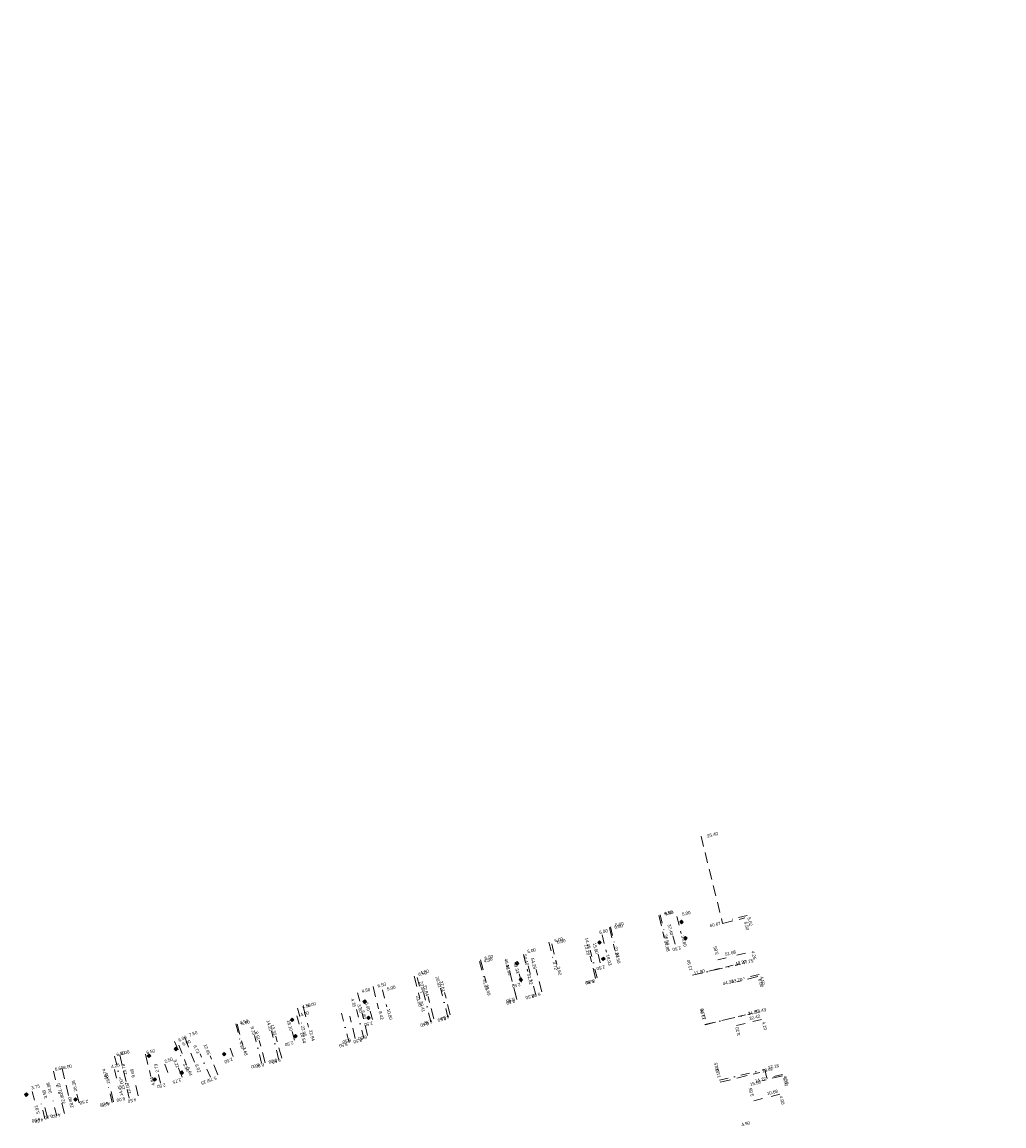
# Model space of a CAD drawing. Header units: inches. Extents: x 0 to 191500, y 0 to 342750.
# Tile 377 of 547: x 184956 to 185233, y 338802 to 339113. Entities that reach past the tile are written whole.
import ezdxf
from ezdxf.enums import TextEntityAlignment as Align

# ---------------------------------------------------------------- set-up
doc = ezdxf.new("R2010")
doc.units = ezdxf.units.IN
doc.header["$MEASUREMENT"] = 0
for name, pattern in [('RI-HWA_HUISAANSLUITING', [4.8, 3, -1.8]), ('RI-HWA_KOLKAANSLUITING', [4.3, 2.5, -1.8]), ('RI-VWA_HUISAANSLUITING', [6.1, 2.5, -1.8, 0, -1.8])]:
    doc.linetypes.add(name, pattern=pattern)
for name, color, linetype, lineweight in [('ECW', 150, 'Continuous', 20), ('N-WE-RI-HWA-MAATVOERING-T25', 151, 'Continuous', 20), ('N-WE-RI-HWA_HUISAANSLUITING', 150, 'RI-HWA_HUISAANSLUITING', 20), ('N-WE-RI-HWA_KOLK-S', 150, 'Continuous', 20), ('N-WE-RI-HWA_KOLKAANSLUITING_PVC-G', 150, 'RI-HWA_KOLKAANSLUITING', 20), ('N-WE-RI-VWA-MAATVOERING-T25', 30, 'Continuous', 20), ('N-WE-RI-VWA_HUISAANSLUITING', 20, 'RI-VWA_HUISAANSLUITING', 20)]:
    doc.layers.add(name, color=color, linetype=linetype, lineweight=lineweight)
doc.styles.add('11', font='TXT')
picture_1 = doc.add_image_def('image1.ecw', size_in_pixel=(220000, 285000))

msp = doc.modelspace()

# ---------------------------------------------------------------- linework, layer by layer
at = {"layer": 'N-WE-RI-HWA_HUISAANSLUITING'}
for p, q in [((185147.55893, 338883.74059), (185153.647, 338859.081)), ((185135.63728, 338861.32984), (185137.19525, 338855.01931)), ((185153.647, 338859.081), (185159.95753, 338860.63897)), ((185121.67645, 338857.88313), (185123.23443, 338851.5726)), ((185105.40835, 338853.35177), (185106.84648, 338847.52667)), ((185085.30526, 338848.84555), (185086.8842, 338842.54024)), ((185117.78286, 338843.53153), (185116.22489, 338849.84206)), ((185145.13809, 338844.44798), (185156.58669, 338847.30623)), ((185066.60274, 338844.16218), (185068.18168, 338837.85687)), ((185095.45719, 338837.98634), (185093.87825, 338844.29165)), ((185102.59674, 338839.77418), (185101.0178, 338846.07949)), ((185163.58038, 338844.06372), (185157.75906, 338842.61037)), ((185054.97186, 338841.24964), (185056.5508, 338834.94433)), ((185072.11783, 338832.14184), (185070.5389, 338838.44715)), ((185076.74496, 338833.30053), (185075.16602, 338839.60585)), ((185035.23062, 338835.58776), (185036.78295, 338829.79205)), ((185049.96194, 338826.59369), (185048.383, 338832.899)), ((185053.45411, 338827.46818), (185051.87517, 338833.77349)), ((185148.72799, 338830.48163), (185160.07957, 338833.31566)), ((185016.62638, 338830.6048), (185018.1787, 338824.80909)), ((185001.82502, 338826.93464), (185004.53864, 338819.94276)), ((185024.52594, 338819.78002), (185022.84425, 338826.05871)), ((185029.18183, 338821.02705), (185027.50014, 338827.30574)), ((184990.74828, 338822.21696), (184992.25689, 338815.89445)), ((185015.52854, 338821.52638), (185014.624, 338823.857)), ((184983.45511, 338822.01885), (184985.31187, 338814.2373)), ((184996.15746, 338819.37162), (184997.062, 338817.041)), ((185011.12185, 338816.3299), (185009.04141, 338821.69034)), ((184967.19168, 338818.13823), (184969.04843, 338810.35668)), ((185001.05884, 338815.64236), (185000.06384, 338818.20605)), ((185152.98657, 338814.24978), (185164.14411, 338817.03537)), ((185170.5613, 338816.10197), (185164.73998, 338814.64862)), ((184981.72627, 338808.75541), (184980.68185, 338813.13253)), ((184988.71021, 338810.42185), (184987.66578, 338814.79897)), ((184967.85567, 338805.44574), (184966.81124, 338809.82286)), ((184963.11895, 338804.25018), (184961.99543, 338808.60767))]:
    msp.add_line(p, q, dxfattribs=at)
at = {"layer": 'N-WE-RI-HWA_KOLK-S'}
for p, q in [((185142.05499, 338859.98036), (185141.54906, 338859.50174)), ((185142.02769, 338858.99581), (185142.05499, 338859.98036)), ((185142.53362, 338859.47443), (185142.05499, 338859.98036)), ((185141.54906, 338859.50174), (185142.53362, 338859.47443)), ((185141.54906, 338859.50174), (185142.02769, 338858.99581)), ((185142.02769, 338858.99581), (185142.53362, 338859.47443)), ((185118.905, 338854.16486), (185118.39907, 338853.68624)), ((185118.39907, 338853.68624), (185119.38362, 338853.65893)), ((185118.39907, 338853.68624), (185118.87769, 338853.18031)), ((185118.87769, 338853.18031), (185118.905, 338854.16486)), ((185118.87769, 338853.18031), (185119.38362, 338853.65893)), ((185119.38362, 338853.65893), (185118.905, 338854.16486)), ((185143.19294, 338855.3783), (185142.687, 338854.89968)), ((185142.687, 338854.89968), (185143.67156, 338854.87237)), ((185142.687, 338854.89968), (185143.16563, 338854.39375)), ((185143.16563, 338854.39375), (185143.19294, 338855.3783)), ((185143.16563, 338854.39375), (185143.67156, 338854.87237)), ((185143.67156, 338854.87237), (185143.19294, 338855.3783)), ((185095.62971, 338848.31785), (185095.12378, 338847.83922)), ((185095.12378, 338847.83922), (185096.10834, 338847.81192)), ((185095.12378, 338847.83922), (185095.6024, 338847.33329)), ((185095.6024, 338847.33329), (185095.62971, 338848.31785)), ((185095.6024, 338847.33329), (185096.10834, 338847.81192)), ((185096.10834, 338847.81192), (185095.62971, 338848.31785)), ((185119.98023, 338849.56307), (185119.4743, 338849.08444)), ((185119.4743, 338849.08444), (185120.45886, 338849.05714)), ((185119.4743, 338849.08444), (185119.95293, 338848.57851)), ((185119.95293, 338848.57851), (185119.98023, 338849.56307)), ((185119.95293, 338848.57851), (185120.45886, 338849.05714)), ((185120.45886, 338849.05714), (185119.98023, 338849.56307)), ((185096.70498, 338843.71033), (185096.19905, 338843.2317)), ((185096.19905, 338843.2317), (185097.1836, 338843.2044)), ((185096.19905, 338843.2317), (185096.67767, 338842.72577)), ((185096.67767, 338842.72577), (185096.70498, 338843.71033)), ((185096.67767, 338842.72577), (185097.1836, 338843.2044)), ((185097.1836, 338843.2044), (185096.70498, 338843.71033)), ((185052.61662, 338837.50469), (185052.11069, 338837.02606)), ((185052.11069, 338837.02606), (185053.09525, 338836.99876)), ((185052.11069, 338837.02606), (185052.58932, 338836.52013)), ((185052.58932, 338836.52013), (185052.61662, 338837.50469)), ((185052.58932, 338836.52013), (185053.09525, 338836.99876)), ((185053.09525, 338836.99876), (185052.61662, 338837.50469)), ((185032.14828, 338832.36826), (185031.64235, 338831.88963)), ((185031.64235, 338831.88963), (185032.6269, 338831.86233)), ((185031.64235, 338831.88963), (185032.12097, 338831.3837)), ((185032.12097, 338831.3837), (185032.14828, 338832.36826)), ((185032.12097, 338831.3837), (185032.6269, 338831.86233)), ((185032.6269, 338831.86233), (185032.14828, 338832.36826)), ((185053.70282, 338832.9053), (185053.19689, 338832.42668)), ((185053.19689, 338832.42668), (185054.18144, 338832.39937)), ((185053.19689, 338832.42668), (185053.67551, 338831.92075)), ((185053.67551, 338831.92075), (185053.70282, 338832.9053)), ((185053.67551, 338831.92075), (185054.18144, 338832.39937)), ((185054.18144, 338832.39937), (185053.70282, 338832.9053)), ((185033.11198, 338827.72765), (185032.60605, 338827.24903)), ((185032.60605, 338827.24903), (185033.59061, 338827.22172)), ((185032.60605, 338827.24903), (185033.08468, 338826.7431)), ((185033.08468, 338826.7431), (185033.11198, 338827.72765)), ((185033.08468, 338826.7431), (185033.59061, 338827.22172)), ((185033.59061, 338827.22172), (185033.11198, 338827.72765)), ((184991.746, 338822.20887), (184991.24007, 338821.73024)), ((184991.7187, 338821.22431), (184991.746, 338822.20887)), ((184992.22463, 338821.70294), (184991.746, 338822.20887)), ((184999.34052, 338824.11759), (184998.83458, 338823.63896)), ((184998.83458, 338823.63896), (184999.81914, 338823.61166)), ((184998.83458, 338823.63896), (184999.31321, 338823.13303)), ((184999.31321, 338823.13303), (184999.34052, 338824.11759)), ((184999.31321, 338823.13303), (184999.81914, 338823.61166)), ((184999.81914, 338823.61166), (184999.34052, 338824.11759)), ((185012.96945, 338822.68132), (185012.46352, 338822.2027)), ((185012.46352, 338822.2027), (185013.44807, 338822.17539)), ((185012.46352, 338822.2027), (185012.94214, 338821.69676)), ((185012.94214, 338821.69676), (185012.96945, 338822.68132)), ((185012.94214, 338821.69676), (185013.44807, 338822.17539)), ((185013.44807, 338822.17539), (185012.96945, 338822.68132)), ((184991.24007, 338821.73024), (184992.22463, 338821.70294)), ((184991.24007, 338821.73024), (184991.7187, 338821.22431)), ((184991.7187, 338821.22431), (184992.22463, 338821.70294)), ((185000.98085, 338817.43285), (185000.47492, 338816.95422)), ((185000.47492, 338816.95422), (185001.45948, 338816.92692)), ((185000.47492, 338816.95422), (185000.95354, 338816.44829)), ((185000.95354, 338816.44829), (185000.98085, 338817.43285)), ((185000.95354, 338816.44829), (185001.45948, 338816.92692)), ((185001.45948, 338816.92692), (185000.98085, 338817.43285)), ((184993.32999, 338815.50648), (184992.82406, 338815.02786)), ((184992.82406, 338815.02786), (184993.80862, 338815.00055)), ((184992.82406, 338815.02786), (184993.30269, 338814.52193)), ((184993.30269, 338814.52193), (184993.32999, 338815.50648)), ((184993.30269, 338814.52193), (184993.80862, 338815.00055)), ((184993.80862, 338815.00055), (184993.32999, 338815.50648)), ((184957.11523, 338811.26086), (184956.6093, 338810.78223)), ((184956.6093, 338810.78223), (184957.59386, 338810.75492)), ((184956.6093, 338810.78223), (184957.08793, 338810.2763)), ((184957.08793, 338810.2763), (184957.11523, 338811.26086)), ((184957.08793, 338810.2763), (184957.59386, 338810.75492)), ((184957.59386, 338810.75492), (184957.11523, 338811.26086)), ((184970.99078, 338809.8836), (184970.48484, 338809.40498)), ((184970.96347, 338808.89905), (184970.99078, 338809.8836)), ((184971.4694, 338809.37767), (184970.99078, 338809.8836)), ((184970.48484, 338809.40498), (184971.4694, 338809.37767)), ((184970.48484, 338809.40498), (184970.96347, 338808.89905)), ((184970.96347, 338808.89905), (184971.4694, 338809.37767))]:
    msp.add_line(p, q, dxfattribs=at)
at = {"layer": 'N-WE-RI-HWA_KOLKAANSLUITING_PVC-G'}
for p, q in [((185140.77339, 338861.05283), (185141.97183, 338856.19858)), ((185119.63799, 338855.83482), (185120.83642, 338850.98057)), ((185140.24101, 338853.1962), (185139.64179, 338855.62333)), ((185097.43632, 338850.33702), (185098.65088, 338845.48678)), ((185119.07648, 338847.97101), (185118.47726, 338850.39813)), ((185160.11425, 338850.72243), (185155.99081, 338849.69298)), ((185152.25546, 338848.76041), (185155.99081, 338849.69298)), ((185096.84275, 338842.45681), (185096.23546, 338844.88193)), ((185057.64495, 338840.37271), (185058.85952, 338835.52247)), ((185033.42978, 338833.03492), (185034.46466, 338829.17112)), ((185054.81057, 338831.93136), (185054.20329, 338834.35648)), ((185164.63397, 338831.99966), (185160.65607, 338831.00654)), ((185032.75454, 338826.12496), (185032.10774, 338828.53984)), ((185157.55136, 338830.23142), (185160.65607, 338831.00654)), ((185000.14899, 338824.67514), (185002.31989, 338819.08164)), ((184982.02018, 338817.82118), (184983.00658, 338813.68724)), ((184994.98678, 338813.97565), (184994.40655, 338816.40738)), ((184958.75453, 338811.64469), (184959.6908, 338808.01345)), ((184971.98259, 338808.48662), (184971.40235, 338810.91835)), ((185162.47776, 338809.05405), (185165.92204, 338809.91395)), ((185169.80292, 338810.88285), (185165.92204, 338809.91395))]:
    msp.add_line(p, q, dxfattribs=at)
at = {"layer": 'N-WE-RI-VWA_HUISAANSLUITING'}
for p, q in [((185135.99046, 338861.54995), (185137.1934, 338856.69681)), ((185160.60781, 338861.31572), (185155.75468, 338860.11278)), ((185121.98431, 338858.07826), (185123.18725, 338853.22512)), ((185104.61979, 338853.77412), (185105.82273, 338848.92099)), ((185118.2011, 338843.74711), (185116.27639, 338851.51213)), ((185085.02512, 338848.29313), (185086.13557, 338843.93229)), ((185100.8892, 338838.91791), (185098.79169, 338847.15505)), ((185145.11753, 338844.4365), (185158.65509, 338847.58995)), ((185095.57867, 338837.56564), (185093.48116, 338845.80277)), ((185163.95657, 338844.66646), (185159.5739, 338843.64555)), ((185067.4461, 338843.8168), (185068.55654, 338839.45596)), ((185076.10025, 338832.60565), (185074.00275, 338840.84279)), ((185050.58419, 338839.52308), (185051.69464, 338835.16224)), ((185071.27426, 338831.37675), (185069.17675, 338839.61389)), ((185033.6628, 338835.19022), (185034.78194, 338830.8316)), ((185052.38698, 338826.56729), (185050.28948, 338834.80443)), ((185048.18793, 338825.49806), (185046.074, 338833.731)), ((185148.65844, 338830.55794), (185161.90383, 338833.64334)), ((185016.24771, 338830.71864), (185017.36685, 338826.36003)), ((185028.29643, 338820.90685), (185026.30685, 338828.6555)), ((184998.94394, 338825.72166), (185001.34782, 338820.22426)), ((185023.50196, 338819.6758), (185021.51238, 338827.42445)), ((185009.0444, 338815.67694), (185006.13972, 338822.31963)), ((184982.02905, 338821.5888), (184983.56681, 338815.27332)), ((184964.73435, 338817.3777), (184966.27211, 338811.06223)), ((185152.7833, 338814.83374), (185165.59042, 338817.81704)), ((185166.14852, 338815.42119), (185165.59042, 338817.81704)), ((185170.53118, 338816.44209), (185166.14852, 338815.42119)), ((184981.35245, 338808.55884), (184979.93298, 338814.38852)), ((184986.17165, 338809.73227), (184984.75218, 338815.56195)), ((184962.30647, 338803.92133), (184960.887, 338809.751)), ((184965.67063, 338804.74047), (184964.25543, 338810.57118))]:
    msp.add_line(p, q, dxfattribs=at)

# ---------------------------------------------------------------- texts
at = {"layer": 'N-WE-RI-HWA-MAATVOERING-T25', "style": '11', "width": 0.962021}
for s, rotation, p in [('25.40', 13.9, (185152.43373, 338884.0466)), ('6.50', 13.9, (185139.63463, 338861.96654)), ('5.00', 13.9, (185144.68611, 338861.77225)), ('5.00', 13.9, (185121.30681, 338856.65616)), ('6.50', 13.9, (185125.58114, 338858.08089)), ('37.40', 283.9, (185138.85748, 338855.68475)), ('6.50', 283.9, (185160.28622, 338857.08481)), ('6.00', 13.9, (185109.39049, 338853.87145)), ('15.60', 283.9, (185117.74487, 338850.43913)), ('6.50', 14.1, (185088.95482, 338849.36529)), ('5.00', 14.1, (185101.02567, 338851.26616)), ('13.28', 283.9, (185115.34865, 338850.05057)), ('3.85', 104, (185151.92958, 338852.7633)), ('46.90', 284.1, (185093.13685, 338844.328)), ('49.33', 284.1, (185095.41795, 338844.89826)), ('54.26', 284.1, (185100.2653, 338846.13382)), ('6.50', 14.1, (185070.23074, 338844.80321)), ('11.80', 14, (185148.68909, 338845.33452)), ('6.50', 14.1, (185058.73016, 338841.57174)), ('5.00', 14.1, (185061.39146, 338840.71635)), ('22.84', 284.1, (185069.85056, 338838.53036)), ('27.61', 284.1, (185074.50781, 338839.67088)), ('44.38', 14, (185156.8713, 338842.38873)), ('6.00', 15, (185038.96058, 338836.05923)), ('3.60', 284.1, (185051.12648, 338833.77819)), ('6.00', 284.1, (185053.31254, 338834.34845)), ('11.70', 104, (185148.18122, 338835.16857)), ('6.00', 15, (185020.2365, 338830.92689)), ('18.10', 285, (185031.45194, 338828.64586)), ('4.00', 15, (185036.96461, 338833.49306)), ('7.50', 21.2, (185005.49763, 338827.95658)), ('8.51', 285, (185022.23247, 338826.07969)), ('13.33', 285, (185026.88973, 338827.41029)), ('3.20', 104, (185158.05925, 338829.92102)), ('6.00', 21.2, (185003.60307, 338825.43057)), ('6.50', 195, (185046.27913, 338825.98464)), ('12.85', 291.2, (185008.25336, 338821.8712)), ('2.50', 21.2, (184998.54671, 338820.48158)), ('3.22', 291.2, (184999.46949, 338818.19701)), ('11.50', 104, (185152.32646, 338818.67627)), ('14.45', 103.4, (184983.73881, 338813.53397)), ('12.08', 103.4, (184985.92487, 338814.10423)), ('4.94', 103.4, (184992.86323, 338815.81501)), ('2.50', 193.4, (184993.90874, 338813.43893)), ('15.56', 14, (185164.54171, 338813.95789)), ('28.80', 103.4, (184969.76703, 338810.20746)), ('4.50', 193.4, (184985.63973, 338809.25702)), ('3.55', 104, (185161.89581, 338812.72317)), ('5.93', 104.5, (184960.26243, 338807.83138)), ('2.50', 193.4, (184972.04814, 338808.78181)), ('4.50', 193.4, (184978.22614, 338808.1165)), ('4.50', 194.5, (184959.40701, 338803.55443)), ('4.50', 193.4, (184964.25436, 338804.98008)), ('4.90', 13.9, (185161.46522, 338802.41711))]:
    msp.add_text(s, height=0.89986, rotation=rotation, dxfattribs=at).set_placement(p, align=Align.RIGHT)
for s, rotation, p in [('34.88', 283.9, (185137.13018, 338854.13225)), ('39.80', 283.9, (185141.92261, 338855.49223)), ('18.03', 283.9, (185120.74524, 338850.18185)), ('20.50', 283.9, (185123.27098, 338850.7647)), ('2.50', 193.9, (185141.77356, 338852.68445)), ('51.68', 14, (185154.43955, 338849.89081)), ('4.25', 284, (185161.73528, 338851.20149)), ('2.50', 193.9, (185120.33714, 338847.30932)), ('49.22', 14, (185157.37209, 338847.21192)), ('51.82', 284.1, (185098.45485, 338844.74119)), ('3.62', 283.9, (185106.82128, 338846.74953)), ('39.69', 284.1, (185086.57409, 338841.69981)), ('2.50', 194.1, (185096.49648, 338842.33666)), ('6.50', 193.9, (185117.16377, 338843.22939)), ('6.00', 284, (185163.71971, 338843.35222)), ('6.50', 194.1, (185094.8807, 338838.15475)), ('6.50', 194.1, (185102.1042, 338839.5804)), ('10.80', 284.1, (185058.82063, 338834.85669)), ('20.41', 284.1, (185068.0401, 338837.04269)), ('34.80', 14, (185160.89996, 338833.15598)), ('8.42', 284.1, (185056.53953, 338834.19139)), ('6.50', 194.1, (185071.59441, 338831.88189)), ('6.50', 194.1, (185076.34672, 338833.2125)), ('32.42', 14, (185161.2748, 338831.76692)), ('20.54', 285, (185034.39473, 338828.20808)), ('22.94', 285, (185036.86593, 338828.87338)), ('2.50', 194.1, (185054.77126, 338831.40668)), ('4.10', 284, (185164.77807, 338831.26962)), ('2.50', 195, (185032.3448, 338825.89323)), ('6.50', 194.1, (185053.06043, 338827.5099)), ('8.00', 13.4, (184983.8993, 338821.89243)), ('6.50', 13.4, (184991.1228, 338822.17757)), ('3.68', 285, (185018.14185, 338824.02617)), ('8.00', 13.4, (184967.64642, 338817.90062)), ('4.25', 13.4, (184981.14296, 338818.18575)), ('2.73', 103.4, (184994.57942, 338817.11602)), ('8.02', 291.2, (185004.6929, 338819.1461)), ('2.50', 201.2, (185015.17219, 338821.23153)), ('6.50', 195, (185024.07579, 338819.71541)), ('6.50', 195, (185028.73305, 338820.95098)), ('16.84', 103.4, (184980.79774, 338813.88454)), ('9.66', 103.4, (184987.83115, 338815.69037)), ('5.64', 291.2, (185002.28164, 338818.28496)), ('5.75', 201.2, (185010.58034, 338815.95901)), ('18.02', 14, (185164.91291, 338816.97236)), ('3.75', 14.5, (184958.61166, 338812.19922)), ('31.10', 103.4, (184967.30119, 338811.03325)), ('26.38', 103.4, (184971.48322, 338811.79359)), ('2.75', 201.2, (185000.59084, 338815.44233)), ('6.00', 284, (185170.68725, 338815.43878)), ('3.55', 104.5, (184963.02291, 338809.7923)), ('10.68', 14, (185166.27996, 338810.57828)), ('4.00', 284, (185169.71709, 338810.27942))]:
    msp.add_text(s, height=0.89986, rotation=rotation, dxfattribs=at).set_placement(p)
at = {"layer": 'N-WE-RI-VWA-MAATVOERING-T25', "style": '11', "width": 0.962021}
for s, rotation, p in [('5.00', 13.9, (185139.85867, 338861.86195)), ('60.67', 13.1, (185153.19351, 338858.69912)), ('5.00', 13.9, (185125.8043, 338858.65095)), ('5.00', 13.9, (185108.67845, 338854.32308)), ('14.49', 283.9, (185115.56602, 338851.90319)), ('4.50', 14.3, (185088.76472, 338848.60495)), ('48.92', 284.3, (185092.75666, 338845.94373)), ('54.40', 284.3, (185098.07924, 338847.1793)), ('13.90', 103.1, (185144.39925, 338848.91425)), ('4.50', 14.3, (185070.80102, 338845.27843)), ('4.50', 14.3, (185054.263, 338840.05105)), ('23.84', 284.3, (185068.80505, 338839.57583)), ('28.82', 284.3, (185073.36726, 338840.90644)), ('43.70', 13.1, (185159.32473, 338842.90708)), ('4.50', 14.4, (185037.43984, 338835.67906)), ('4.35', 284.3, (185049.3206, 338835.39393)), ('13.60', 103.1, (185148.11514, 338835.04202)), ('4.50', 14.4, (185019.85632, 338831.21202)), ('14.20', 284.4, (185025.65413, 338828.64586)), ('9.25', 284.4, (185020.99687, 338827.50533)), ('6.00', 23.6, (185002.46289, 338826.64995)), ('8.73', 293.6, (185005.21922, 338822.27795)), ('13.15', 103.1, (185152.07875, 338819.86927)), ('15.00', 103.7, (184984.21404, 338815.24475)), ('14.72', 13.1, (185165.95139, 338814.85297)), ('32.80', 103.7, (184967.39088, 338811.25293)), ('6.00', 193.7, (184982.50321, 338809.54215)), ('6.00', 193.7, (184977.75091, 338808.21155)), ('6.00', 193.7, (184958.53582, 338803.66844)), ('6.00', 193.7, (184962.0683, 338804.5999))]:
    msp.add_text(s, height=0.89986, rotation=rotation, dxfattribs=at).set_placement(p, align=Align.RIGHT)
for s, rotation, p in [('5.02', 283.1, (185160.657, 338860.67589)), ('36.04', 283.9, (185137.06753, 338855.88885)), ('21.61', 283.9, (185123.01316, 338852.39863)), ('3.72', 283.9, (185105.65462, 338848.21036)), ('47.75', 13.1, (185159.3297, 338847.45966)), ('4.50', 283.1, (185164.18709, 338844.01683)), ('41.34', 284.3, (185085.90898, 338843.22148)), ('8.00', 193.9, (185117.4576, 338843.33939)), ('23.20', 284.3, (185067.08986, 338838.56436)), ('8.50', 194.3, (185100.29931, 338839.10497)), ('8.50', 194.3, (185094.88168, 338837.58428)), ('33.43', 13.1, (185162.92172, 338833.64936)), ('5.80', 284.3, (185051.59735, 338834.38246)), ('8.50', 194.3, (185075.49228, 338832.73707)), ('22.95', 284.4, (185034.5842, 338830.106)), ('8.50', 194.3, (185070.54988, 338831.31142)), ('4.97', 284.4, (185017.19077, 338825.63896)), ('8.50', 194.4, (185047.64427, 338825.51367)), ('8.50', 194.3, (185051.73076, 338826.6543)), ('6.50', 13.7, (184982.66223, 338821.60764)), ('13.78', 103.7, (184985.5497, 338816.44925)), ('3.50', 293.6, (185001.32414, 338819.41179)), ('8.00', 194.4, (185022.83724, 338819.62099)), ('8.00', 194.4, (185027.77964, 338820.9516)), ('17.18', 13.1, (185166.57568, 338817.85731)), ('6.50', 13.7, (184965.2688, 338817.42574)), ('18.74', 103.7, (184980.13207, 338815.11864)), ('4.50', 283.1, (185170.87568, 338815.96273)), ('34.88', 103.7, (184964.35442, 338811.22187)), ('7.25', 203.6, (185008.53097, 338815.24293))]:
    msp.add_text(s, height=0.89986, rotation=rotation, dxfattribs=at).set_placement(p)

# ---------------------------------------------------------------- pictures from other files: only their frames are drawn
at = {"layer": 'ECW'}
image = msp.add_image(picture_1, insert=(180500, 328500), size_in_units=(11000, 14250), dxfattribs=at)
image.dxf.flags = 7

doc.saveas('drawing.dxf')
